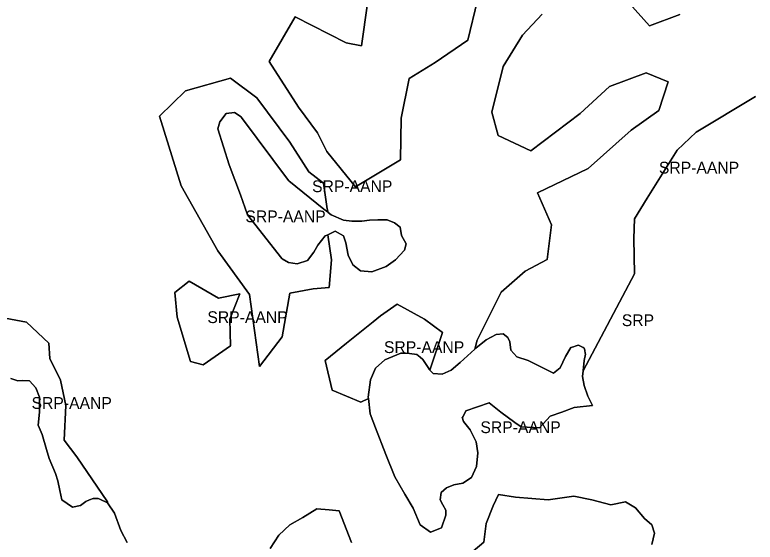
# Model space of a CAD drawing. Extents: x 598968 to 613553, y 4409678 to 4430833.
# Drawn here: x 606058 to 606814, y 4419216 to 4419755 of the extents above; entities that cross this region are included whole.
import ezdxf

# ---------------------------------------------------------------- set-up
doc = ezdxf.new("R2010")
doc.units = 0
doc.layers.add('Sòl Rústic Protegit', color=7, linetype='Continuous')
doc.layers.add('Sòl Rústic Protegit - Alt Nivell de Protecció', color=7, linetype='Continuous')

msp = doc.modelspace()

# ---------------------------------------------------------------- linework, layer by layer
at = {"layer": 'Sòl Rústic Protegit'}
for points in [[(606530.3079, 4419769.7628), (606520.3703, 4419728.7628), (606486.9953, 4419706.2628), (606460.5579, 4419689.7628), (606452.4953, 4419649.2628), (606451.5579, 4419606.7628), (606405.9063, 4419579.0744), (606376.6203, 4419615.2628), (606367.0553, 4419634.3624), (606347.6299, 4419660.512), (606317.6203, 4419707.2628), (606344.1203, 4419752.7628), (606396.1935, 4419726.2598), (606411.8833, 4419723.2714), (606417.9329, 4419766.2628)], [(606685.6177, 4419766.5098), (606705.9301, 4419743.5098), (606736.9927, 4419755.0098)], [(606814.3677, 4419671.5098), (606753.8677, 4419635.0098), (606734.4927, 4419616.5098), (606703.6801, 4419567.5098), (606690.7427, 4419546.5098), (606689.9301, 4419526.5098), (606690.8051, 4419490.5098), (606638.2413, 4419391.1864), (606637.6177, 4419385.5102), (606639.4301, 4419376.5102), (606643.0551, 4419365.5102), (606647.9299, 4419356.0102), (606629.1801, 4419354.0102), (606616.4299, 4419349.0102), (606604.6801, 4419345.0102), (606593.5551, 4419333.0102), (606574.9927, 4419334.0102), (606568.4925, 4419338.5102), (606554.1799, 4419349.0102), (606542.4301, 4419358.5102), (606518.3677, 4419350.5102), (606515.3051, 4419344.0102), (606514.7427, 4419344.0102), (606516.1177, 4419339.5102), (606522.7425, 4419331.0102), (606529.0551, 4419319.0102), (606530.8051, 4419307.5102), (606529.4301, 4419293.5102), (606524.1801, 4419282.5102), (606515.4301, 4419276.5102), (606506.3049, 4419275.0102), (606498.8677, 4419272.0102), (606493.1801, 4419267.0102), (606492.3049, 4419259.5102), (606494.9301, 4419254.5102), (606497.9299, 4419249.0102), (606497.9299, 4419244.0102), (606493.6177, 4419231.0102), (606482.2427, 4419226.5102), (606471.7427, 4419234.0102), (606464.7427, 4419251.0102), (606455.9927, 4419265.5102), (606445.9301, 4419283.0102), (606436.7427, 4419306.0102), (606426.0551, 4419333.0102), (606420.5549, 4419347.5102), (606418.9301, 4419363.01), (606411.1177, 4419359.5098), (606381.8051, 4419371.5098), (606374.8051, 4419402.0098), (606396.6177, 4419419.5098), (606423.9301, 4419441.5098), (606431.4301, 4419447.5098), (606448.1801, 4419459.5098), (606476.0725, 4419444.0794), (606494.7849, 4419430.405), (606481.7993, 4419392.1832), (606485.2425, 4419388.5102), (606494.3675, 4419388.0102), (606503.4299, 4419392.0102), (606512.6801, 4419400.0102), (606527.7427, 4419413.51), (606530.1177, 4419422.5098), (606554.4927, 4419471.5098), (606578.9301, 4419493.0098), (606601.6177, 4419505.0098), (606605.9301, 4419540.5098), (606591.7427, 4419573.0098), (606643.5551, 4419598.0098), (606687.3677, 4419637.0098), (606715.6177, 4419657.0098), (606725.1801, 4419686.5098), (606702.6177, 4419695.5098), (606665.2427, 4419681.5098), (606635.1801, 4419654.0098), (606584.9927, 4419616.0098), (606551.3677, 4419631.5098), (606545.0551, 4419655.5098), (606556.7427, 4419702.0098), (606576.4927, 4419734.0098), (606596.4301, 4419755.5098)], [(606042.0551, 4419446.0098), (606069.6177, 4419441.0098), (606092.4927, 4419419.5098), (606093.4927, 4419404.0098), (606104.4239, 4419381.883), (606109.7539, 4419355.8244), (606108.2427, 4419320.5098), (606121.0065, 4419303.7076), (606152.3951, 4419257.513), (606152.4927, 4419256.5102), (606159.4927, 4419246.0102), (606166.0549, 4419228.5102), (606172.5551, 4419216.0102)], [(606508.7425, 4419192.5102), (606536.9925, 4419216.5102), (606539.3051, 4419235.5102), (606546.4925, 4419253.5102), (606551.7425, 4419265.0102), (606569.0551, 4419262.5102), (606602.4299, 4419259.5102), (606628.8677, 4419263.5102), (606647.1799, 4419259.5102), (606666.4927, 4419254.5102), (606681.4925, 4419257.5102), (606691.6801, 4419251.5102), (606700.8051, 4419240.5102), (606708.3051, 4419234.0102), (606711.2427, 4419225.5102), (606708.3051, 4419214.0102)], [(606318.4925, 4419210.0102), (606327.3051, 4419223.5102), (606338.7425, 4419234.0102), (606351.8677, 4419241.5102), (606366.2427, 4419250.5102), (606378.6799, 4419249.5102), (606389.1175, 4419248.5102), (606401.5551, 4419216.0102)]]:
    msp.add_lwpolyline(points, dxfattribs=at)
for points in [[(606377.3227, 4419530.2936), (606381.0717, 4419504.5346), (606378.9127, 4419476.466), (606362.3595, 4419475.0266), (606338.6093, 4419470.7084), (606330.6925, 4419426.0868), (606307.6621, 4419395.8594), (606297.5861, 4419469.269), (606265.1995, 4419513.8906), (606227.7749, 4419580.1034), (606205.4641, 4419651.354), (606232.0931, 4419677.2632), (606278.1543, 4419690.218), (606304.7833, 4419670.0662), (606338.6093, 4419624.725), (606358.0413, 4419594.4974), (606373.1551, 4419582.9822), (606376.8373, 4419556.7902), (606377.9241, 4419552.926), (606380.7425, 4419550.5102), (606393.4301, 4419545.0102), (606401.8677, 4419544.0102), (606412.1799, 4419544.0102), (606420.0551, 4419545.0102), (606428.4927, 4419545.5102), (606438.1801, 4419545.5102), (606445.4299, 4419542.5102), (606451.4301, 4419538.0102), (606452.6801, 4419529.5102), (606457.4927, 4419521.0102), (606455.6801, 4419514.5102), (606446.6177, 4419504.5102), (606436.9301, 4419498.0102), (606422.4301, 4419492.5102), (606410.9301, 4419493.5102), (606403.1175, 4419499.5102), (606398.2425, 4419509.5102), (606395.8677, 4419522.0102), (606393.4301, 4419529.0102), (606384.9299, 4419534.0102)], [(606235.6917, 4419482.9434), (606265.9193, 4419465.6706), (606287.5103, 4419469.9888), (606277.4345, 4419444.0794), (606278.1543, 4419416.7308), (606250.0859, 4419397.2988), (606237.1311, 4419400.8972), (606223.4567, 4419446.2386), (606221.3337, 4419471.3586)]]:
    msp.add_lwpolyline(points, close=True, dxfattribs=at)
at = {"layer": 'Sòl Rústic Protegit - Alt Nivell de Protecció'}
for points in [[(606417.9329, 4419766.2628), (606411.8833, 4419723.2714), (606396.1935, 4419726.2598), (606344.1203, 4419752.7628), (606317.6203, 4419707.2628), (606347.6299, 4419660.512), (606367.0553, 4419634.3624), (606376.6203, 4419615.2628), (606405.9063, 4419579.0744), (606451.5579, 4419606.7628), (606452.4953, 4419649.2628), (606460.5579, 4419689.7628), (606486.9953, 4419706.2628), (606520.3703, 4419728.7628), (606530.3079, 4419769.7628)], [(606736.9927, 4419755.0098), (606705.9301, 4419743.5098), (606685.6177, 4419766.5098)], [(606596.4301, 4419755.5098), (606576.4927, 4419734.0098), (606556.7427, 4419702.0098), (606545.0551, 4419655.5098), (606551.3677, 4419631.5098), (606584.9927, 4419616.0098), (606635.1801, 4419654.0098), (606665.2427, 4419681.5098), (606702.6177, 4419695.5098), (606725.1801, 4419686.5098), (606715.6177, 4419657.0098), (606687.3677, 4419637.0098), (606643.5551, 4419598.0098), (606591.7427, 4419573.0098), (606605.9301, 4419540.5098), (606601.6177, 4419505.0098), (606578.9301, 4419493.0098), (606554.4927, 4419471.5098), (606530.1177, 4419422.5098), (606527.7427, 4419413.51), (606528.8051, 4419414.51), (606539.0551, 4419423.01), (606549.3677, 4419428.51), (606556.6177, 4419429.01), (606561.4301, 4419425.51), (606563.2427, 4419421.01), (606564.4927, 4419412.51), (606570.4927, 4419405.51), (606581.9927, 4419402.01), (606607.9927, 4419389.01), (606614.6801, 4419394.51), (606620.1177, 4419406.01), (606625.5551, 4419415.01), (606627.2427, 4419415.51), (606628.3547, 4419415.8734), (606630.2971, 4419416.5076), (606633.3677, 4419417.5102), (606634.0911, 4419417.1524), (606635.5731, 4419416.419), (606638.1573, 4419415.1402), (606639.4301, 4419414.5102), (606639.5889, 4419413.7084), (606639.9205, 4419412.0326), (606640.4263, 4419409.4776), (606640.6177, 4419408.5102), (606639.4301, 4419402.0102), (606638.2413, 4419391.1864), (606690.8051, 4419490.5098), (606689.9301, 4419526.5098), (606690.7427, 4419546.5098), (606703.6801, 4419567.5098), (606734.4927, 4419616.5098), (606753.8677, 4419635.0098), (606814.3677, 4419671.5098)], [(606053.6801, 4419383.51), (606060.6801, 4419381.01), (606065.8677, 4419381.51), (606072.8677, 4419381.01), (606079.3051, 4419374.01), (606082.8051, 4419364.51), (606082.8051, 4419358.01), (606082.8051, 4419349.01), (606081.6177, 4419336.01), (606085.6801, 4419326.51), (606090.1177, 4419311.01), (606092.6801, 4419302.01), (606099.1801, 4419286.51), (606101.6801, 4419279.01), (606103.6801, 4419269.01), (606105.7427, 4419259.51), (606116.8051, 4419252.01), (606124.8051, 4419254.01), (606126.0551, 4419255.0102), (606130.3675, 4419258.0102), (606134.1501, 4419259.5232), (606137.8677, 4419261.0102), (606142.3409, 4419261.0102), (606142.9299, 4419261.0102), (606144.5991, 4419260.2248), (606152.4927, 4419256.5102), (606152.3951, 4419257.513), (606121.0065, 4419303.7076), (606108.2427, 4419320.5098), (606109.7539, 4419355.8244), (606104.4239, 4419381.883), (606093.4927, 4419404.0098), (606092.4927, 4419419.5098), (606069.6177, 4419441.0098), (606042.0551, 4419446.0098)], [(606172.5551, 4419216.0102), (606166.0549, 4419228.5102), (606159.4927, 4419246.0102), (606152.4927, 4419256.5102), (606144.5991, 4419260.2248), (606142.9299, 4419261.0102), (606142.3409, 4419261.0102), (606137.8677, 4419261.0102), (606134.1501, 4419259.5232), (606130.3675, 4419258.0102), (606126.0551, 4419255.0102), (606124.8051, 4419254.01), (606116.8051, 4419252.01), (606105.7427, 4419259.51), (606103.6801, 4419269.01), (606101.6801, 4419279.01), (606099.1801, 4419286.51), (606092.6801, 4419302.01), (606090.1177, 4419311.01), (606085.6801, 4419326.51), (606081.6177, 4419336.01), (606082.8051, 4419349.01), (606082.8051, 4419358.01), (606082.8051, 4419364.51), (606079.3051, 4419374.01), (606072.8677, 4419381.01), (606065.8677, 4419381.51), (606060.6801, 4419381.01), (606053.6801, 4419383.51)], [(606708.3051, 4419214.0102), (606711.2427, 4419225.5102), (606708.3051, 4419234.0102), (606700.8051, 4419240.5102), (606691.6801, 4419251.5102), (606681.4925, 4419257.5102), (606666.4927, 4419254.5102), (606647.1799, 4419259.5102), (606628.8677, 4419263.5102), (606602.4299, 4419259.5102), (606569.0551, 4419262.5102), (606551.7425, 4419265.0102), (606546.4925, 4419253.5102), (606539.3051, 4419235.5102), (606536.9925, 4419216.5102), (606508.7425, 4419192.5102)], [(606401.5551, 4419216.0102), (606389.1175, 4419248.5102), (606378.6799, 4419249.5102), (606366.2427, 4419250.5102), (606351.8677, 4419241.5102), (606338.7425, 4419234.0102), (606327.3051, 4419223.5102), (606318.4925, 4419210.0102)]]:
    msp.add_lwpolyline(points, dxfattribs=at)
for points in [[(606377.9241, 4419552.926), (606376.8373, 4419556.7902), (606373.1551, 4419582.9822), (606358.0413, 4419594.4974), (606338.6093, 4419624.725), (606304.7833, 4419670.0662), (606278.1543, 4419690.218), (606232.0931, 4419677.2632), (606205.4641, 4419651.354), (606227.7749, 4419580.1034), (606265.1995, 4419513.8906), (606297.5861, 4419469.269), (606307.6621, 4419395.8594), (606330.6925, 4419426.0868), (606338.6093, 4419470.7084), (606362.3595, 4419475.0266), (606378.9127, 4419476.466), (606381.0717, 4419504.5346), (606377.3227, 4419530.2936), (606376.7427, 4419530.0102), (606374.6801, 4419529.0102), (606367.4299, 4419519.5102), (606363.1801, 4419512.5102), (606356.5551, 4419504.0102), (606346.2427, 4419500.5102), (606337.1801, 4419502.0102), (606330.8459, 4419505.8348), (606330.5551, 4419506.0102), (606295.4927, 4419550.5102), (606288.2427, 4419571.0102), (606276.7427, 4419601.5102), (606265.2427, 4419638.5102), (606267.0549, 4419645.5102), (606273.7425, 4419654.0102), (606282.1799, 4419655.0102), (606288.8677, 4419650.5102), (606289.2183, 4419650.0388), (606337.1801, 4419585.5102), (606337.6343, 4419585.1476), (606373.4927, 4419556.5102), (606377.2425, 4419553.5102)], [(606377.9241, 4419552.926), (606377.2425, 4419553.5102), (606373.4927, 4419556.5102), (606337.6343, 4419585.1476), (606337.1801, 4419585.5102), (606289.2183, 4419650.0388), (606288.8677, 4419650.5102), (606282.1799, 4419655.0102), (606273.7425, 4419654.0102), (606267.0549, 4419645.5102), (606265.2427, 4419638.5102), (606276.7427, 4419601.5102), (606288.2427, 4419571.0102), (606295.4927, 4419550.5102), (606330.5551, 4419506.0102), (606330.8459, 4419505.8348), (606337.1801, 4419502.0102), (606346.2427, 4419500.5102), (606356.5551, 4419504.0102), (606363.1801, 4419512.5102), (606367.4299, 4419519.5102), (606374.6801, 4419529.0102), (606376.7427, 4419530.0102), (606377.3227, 4419530.2936), (606384.9299, 4419534.0102), (606393.4301, 4419529.0102), (606395.8677, 4419522.0102), (606398.2425, 4419509.5102), (606403.1175, 4419499.5102), (606410.9301, 4419493.5102), (606422.4301, 4419492.5102), (606436.9301, 4419498.0102), (606446.6177, 4419504.5102), (606455.6801, 4419514.5102), (606457.4927, 4419521.0102), (606452.6801, 4419529.5102), (606451.4301, 4419538.0102), (606445.4299, 4419542.5102), (606438.1801, 4419545.5102), (606428.4927, 4419545.5102), (606420.0551, 4419545.0102), (606412.1799, 4419544.0102), (606401.8677, 4419544.0102), (606393.4301, 4419545.0102), (606380.7425, 4419550.5102)], [(606235.6917, 4419482.9434), (606221.3337, 4419471.3586), (606223.4567, 4419446.2386), (606237.1311, 4419400.8972), (606250.0859, 4419397.2988), (606278.1543, 4419416.7308), (606277.4345, 4419444.0794), (606287.5103, 4419469.9888), (606265.9193, 4419465.6706)], [(606481.7993, 4419392.1832), (606494.7849, 4419430.405), (606476.0725, 4419444.0794), (606448.1801, 4419459.5098), (606431.4301, 4419447.5098), (606423.9301, 4419441.5098), (606396.6177, 4419419.5098), (606374.8051, 4419402.0098), (606381.8051, 4419371.5098), (606411.1177, 4419359.5098), (606418.9301, 4419363.01), (606418.7427, 4419364.51), (606421.1801, 4419382.01), (606426.0551, 4419394.01), (606435.6801, 4419402.51), (606451.9927, 4419409.51), (606456.8677, 4419409.51), (606460.8051, 4419409.01), (606468.3677, 4419408.0102), (606471.6367, 4419405.286), (606474.3677, 4419403.0102), (606479.9457, 4419394.6688), (606481.0549, 4419393.0102), (606481.4925, 4419392.5102)], [(606638.2413, 4419391.1864), (606639.4301, 4419402.0102), (606640.6177, 4419408.5102), (606640.4263, 4419409.4776), (606639.9205, 4419412.0326), (606639.5889, 4419413.7084), (606639.4301, 4419414.5102), (606638.1573, 4419415.1402), (606635.5731, 4419416.419), (606634.0911, 4419417.1524), (606633.3677, 4419417.5102), (606630.2971, 4419416.5076), (606628.3547, 4419415.8734), (606627.2427, 4419415.51), (606625.5551, 4419415.01), (606620.1177, 4419406.01), (606614.6801, 4419394.51), (606607.9927, 4419389.01), (606581.9927, 4419402.01), (606570.4927, 4419405.51), (606564.4927, 4419412.51), (606563.2427, 4419421.01), (606561.4301, 4419425.51), (606556.6177, 4419429.01), (606549.3677, 4419428.51), (606539.0551, 4419423.01), (606528.8051, 4419414.51), (606527.7427, 4419413.51), (606512.6801, 4419400.0102), (606503.4299, 4419392.0102), (606494.3675, 4419388.0102), (606485.2425, 4419388.5102), (606481.7993, 4419392.1832), (606481.4925, 4419392.5102), (606481.0549, 4419393.0102), (606479.9457, 4419394.6688), (606474.3677, 4419403.0102), (606471.6367, 4419405.286), (606468.3677, 4419408.0102), (606460.8051, 4419409.01), (606456.8677, 4419409.51), (606451.9927, 4419409.51), (606435.6801, 4419402.51), (606426.0551, 4419394.01), (606421.1801, 4419382.01), (606418.7427, 4419364.51), (606418.9301, 4419363.01), (606420.5549, 4419347.5102), (606426.0551, 4419333.0102), (606436.7427, 4419306.0102), (606445.9301, 4419283.0102), (606455.9927, 4419265.5102), (606464.7427, 4419251.0102), (606471.7427, 4419234.0102), (606482.2427, 4419226.5102), (606493.6177, 4419231.0102), (606497.9299, 4419244.0102), (606497.9299, 4419249.0102), (606494.9301, 4419254.5102), (606492.3049, 4419259.5102), (606493.1801, 4419267.0102), (606498.8677, 4419272.0102), (606506.3049, 4419275.0102), (606515.4301, 4419276.5102), (606524.1801, 4419282.5102), (606529.4301, 4419293.5102), (606530.8051, 4419307.5102), (606529.0551, 4419319.0102), (606522.7425, 4419331.0102), (606516.1177, 4419339.5102), (606514.7427, 4419344.0102), (606515.3051, 4419344.0102), (606518.3677, 4419350.5102), (606542.4301, 4419358.5102), (606554.1799, 4419349.0102), (606568.4925, 4419338.5102), (606574.9927, 4419334.0102), (606593.5551, 4419333.0102), (606604.6801, 4419345.0102), (606616.4299, 4419349.0102), (606629.1801, 4419354.0102), (606647.9299, 4419356.0102), (606643.0551, 4419365.5102), (606639.4301, 4419376.5102), (606637.6177, 4419385.5102)]]:
    msp.add_lwpolyline(points, close=True, dxfattribs=at)

# ---------------------------------------------------------------- texts
at = {"layer": 'Sòl Rústic Protegit'}
msp.add_text('SRP', height=12, dxfattribs=at).set_placement((606677.7784, 4419436.9808))
at = {"layer": 'Sòl Rústic Protegit - Alt Nivell de Protecció'}
for p in [(606715.6802, 4419592.7599), (606361.3677, 4419573.7602), (606293.2679, 4419543.0387), (606254.422, 4419440.1211), (606434.795, 4419409.5098), (606074.8052, 4419352.5099), (606533.3363, 4419327.7601)]:
    msp.add_text('SRP-AANP', height=12, dxfattribs=at).set_placement(p)

doc.saveas('drawing.dxf')
